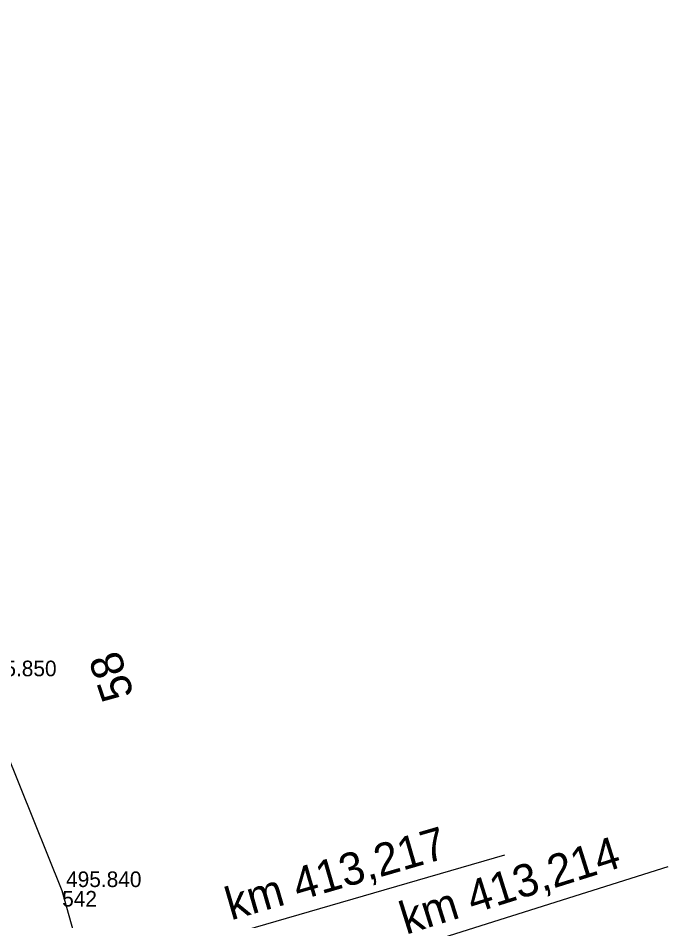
# Model space of a CAD drawing. Extents: x -874038 to -859694, y -1059487 to -1049069.
# Drawn here: x -866439.5 to -866389.5, y -1049435.2 to -1049365.8 of the extents above; entities that cross this region are included whole.
import ezdxf

# ---------------------------------------------------------------- set-up
doc = ezdxf.new("R2010")
doc.units = 0
for name, color, linetype in [('Vrstva 1', 7, 'Continuous'), ('Vrstva 11', 7, 'Continuous'), ('Vrstva 26', 7, 'Continuous'), ('Vrstva 6', 7, 'Continuous'), ('Vrstva 60', 7, 'Continuous'), ('Vrstva 61', 7, 'Continuous')]:
    doc.layers.add(name, color=color, linetype=linetype)

msp = doc.modelspace()

# ---------------------------------------------------------------- linework, layer by layer
at = {"layer": 'Vrstva 1'}
msp.add_line((-866389.528, -1049431.093), (-866438.973, -1049446.635), dxfattribs=at)
at = {"layer": 'Vrstva 26'}
for points in [[(-866411.15, -1049534.27), (-866413.08, -1049523.35), (-866415.73, -1049513.46), (-866418, -1049504.67), (-866418.5, -1049500.94), (-866419.26, -1049495.76), (-866422.58, -1049480.29), (-866424.91, -1049469.76), (-866428.1, -1049459.28), (-866432.65, -1049445.29), (-866436.12, -1049432.94), (-866442.65, -1049416.72), (-866446.89, -1049403.95), (-866451.33, -1049393.28), (-866455.43, -1049382.39), (-866456.66, -1049379.38), (-866464.46, -1049362.64)], [(-866411.15, -1049534.27), (-866413.08, -1049523.35), (-866415.73, -1049513.46), (-866418, -1049504.67), (-866418.5, -1049500.94), (-866419.26, -1049495.76), (-866422.58, -1049480.29), (-866424.91, -1049469.76), (-866428.1, -1049459.28), (-866432.65, -1049445.29), (-866436.12, -1049432.94), (-866442.65, -1049416.72), (-866446.89, -1049403.95), (-866451.33, -1049393.28), (-866455.43, -1049382.39), (-866464.66, -1049386.51)]]:
    msp.add_lwpolyline(points, dxfattribs=at)
at = {"layer": 'Vrstva 6'}
msp.add_lwpolyline([(-866444.79, -1049442.55), (-866402.085, -1049430.167)], dxfattribs=at)
at = {"layer": 'Vrstva 60'}
msp.add_line((-866436.12, -1049432.94), (-866436.12, -1049432.94), dxfattribs=at)

# ---------------------------------------------------------------- texts
at = {"layer": 'Vrstva 1'}
msp.add_text('km 413,214', height=2.4999, rotation=17.45167, dxfattribs=at).set_placement((-866409.673, -1049436.313))
at = {"layer": 'Vrstva 11'}
msp.add_text('58', height=2.5, rotation=108.70201, dxfattribs=at).set_placement((-866430.566, -1049417.83))
at = {"layer": 'Vrstva 6'}
msp.add_text('km 413,217', height=2.5, rotation=16.17058, dxfattribs=at).set_placement((-866423.134, -1049435.209))
at = {"layer": 'Vrstva 60'}
msp.add_text('542', height=1.2, dxfattribs=at).set_placement((-866436.12, -1049434.14))
at = {"layer": 'Vrstva 61'}
for s, p in [('495.850', (-866442.35, -1049416.42)), ('495.840', (-866435.82, -1049432.64))]:
    msp.add_text(s, height=1.2, dxfattribs=at).set_placement(p)

doc.saveas('drawing.dxf')
